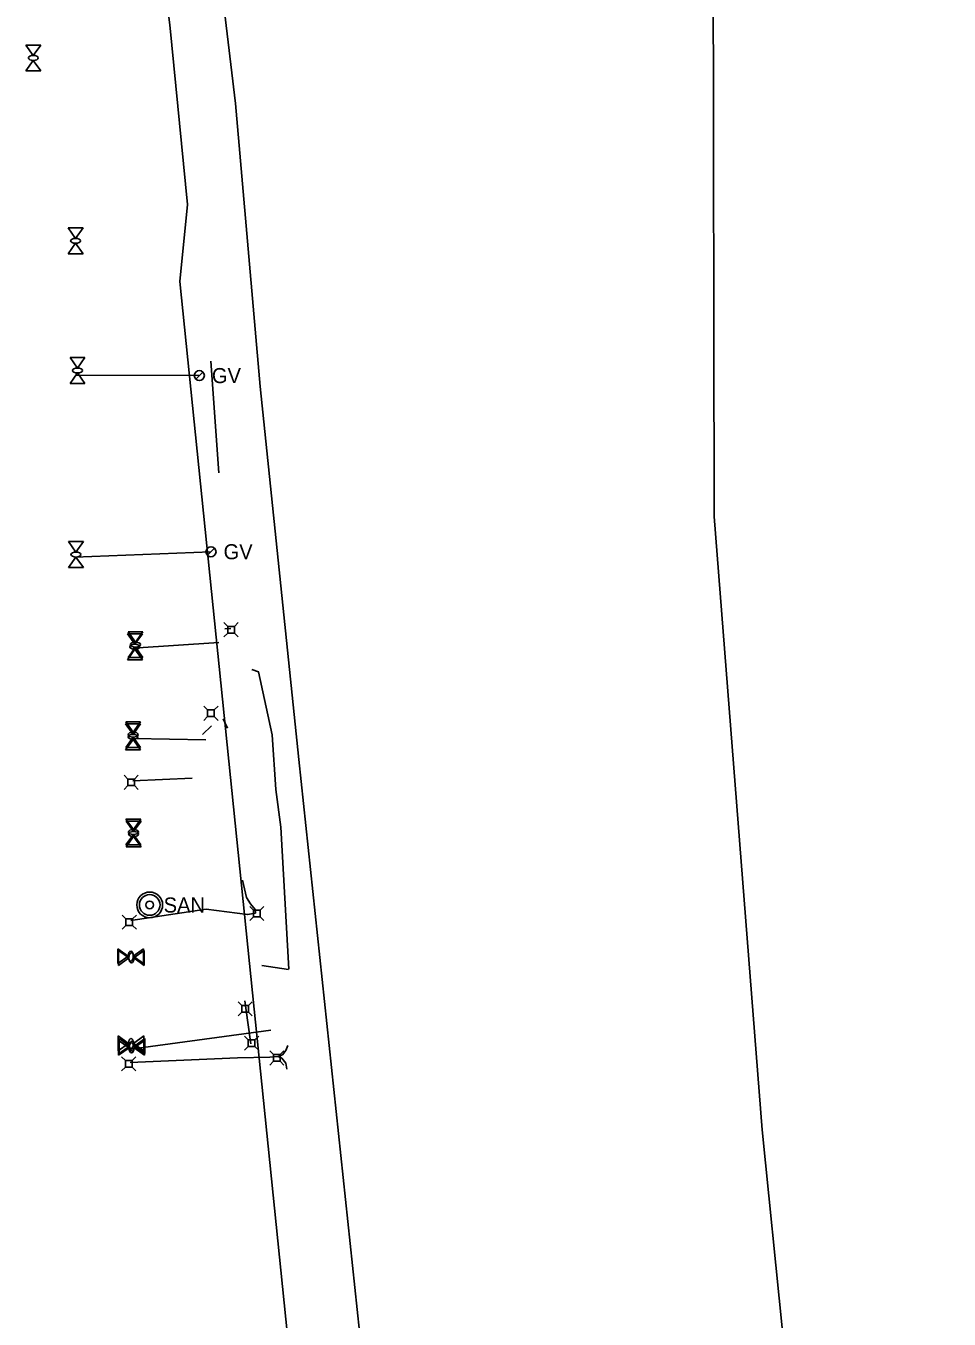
# Model space of a CAD drawing. Extents: x 600849 to 606371, y 330010 to 403088.
# Drawn here: x 602566 to 602995, y 364613 to 365214 of the extents above; entities that cross this region are included whole.
import ezdxf

# ---------------------------------------------------------------- set-up
doc = ezdxf.new("R2010")
doc.units = 0
for name, color, linetype in [('E_FTMS_Conduit', 7, 'Continuous'), ('E_UTL_AG', 7, 'Continuous'), ('E_UTL_AG_Bold', 7, 'Continuous'), ('E_UTL_E_UG', 7, 'Continuous'), ('E_UTL_FO_UG_QWEST', 7, 'Continuous'), ('E_UTL_G', 7, 'Continuous'), ('E_UTL_G_UG', 7, 'Continuous'), ('E_UTL_SAN', 7, 'Continuous'), ('E_UTL_T_UG', 7, 'Continuous'), ('E_UTL_TV_UG', 7, 'Continuous')]:
    doc.layers.add(name, color=color, linetype=linetype)

msp = doc.modelspace()

# ---------------------------------------------------------------- linework, layer by layer
at = {"layer": 'E_FTMS_Conduit'}
msp.add_lwpolyline([(602995.19, 363872.42), (602966.87, 364136.29), (602936.7, 364419.98), (602908.23, 364700.71), (602885.97, 364985.71), (602885.53, 365249.18), (602893.15, 365355.24), (602889.37, 365364.07), (602887.55, 365384.19), (602878.83, 365433.55), (602876.37, 365457.7), (602870.38, 365555.75), (602860.79, 365641.87), (602860.86, 365644.25), (602859.21, 365643.93), (602839.11, 365643.57)], dxfattribs=at)
at = {"layer": 'E_UTL_AG'}
for points in [[(602566.05, 365204.82), (602572.98, 365204.82)], [(602569.52, 365199.97), (602566.05, 365204.82)], [(602572.98, 365204.82), (602569.52, 365199.97)], [(602569.52, 365197.66), (602566.05, 365192.82)], [(602566.05, 365192.82), (602572.98, 365192.82)], [(602572.98, 365192.82), (602569.52, 365197.66)], [(602585.71, 365119.82), (602592.63, 365119.82)], [(602589.17, 365114.97), (602585.71, 365119.82)], [(602592.63, 365119.82), (602589.17, 365114.97)], [(602589.17, 365112.66), (602585.71, 365107.82)], [(602592.63, 365107.82), (602589.17, 365112.66)], [(602585.71, 365107.82), (602592.63, 365107.82)], [(602586.58, 365059.56), (602593.51, 365059.56)], [(602590.05, 365054.71), (602586.58, 365059.56)], [(602593.51, 365059.56), (602590.05, 365054.71)], [(602590.05, 365052.4), (602586.58, 365047.56)], [(602593.51, 365047.56), (602590.05, 365052.4)], [(602586.58, 365047.56), (602593.51, 365047.56)], [(602585.88, 364974.04), (602592.81, 364974.04)], [(602589.34, 364969.19), (602585.88, 364974.04)], [(602592.81, 364974.04), (602589.34, 364969.19)], [(602589.34, 364966.88), (602585.88, 364962.04)], [(602592.81, 364962.04), (602589.34, 364966.88)], [(602585.88, 364962.04), (602592.81, 364962.04)], [(602613.26, 364931.18), (602620.19, 364931.18)], [(602616.72, 364926.33), (602613.26, 364931.18)], [(602613.53, 364932.17), (602620.45, 364932.17)], [(602616.99, 364927.33), (602613.53, 364932.17)], [(602620.19, 364931.18), (602616.72, 364926.33)], [(602620.45, 364932.17), (602616.99, 364927.33)], [(602616.72, 364924.02), (602613.26, 364919.18)], [(602616.99, 364925.02), (602613.53, 364920.17)], [(602620.19, 364919.18), (602616.72, 364924.02)], [(602620.45, 364920.17), (602616.99, 364925.02)], [(602613.26, 364919.18), (602620.19, 364919.18)], [(602613.53, 364920.17), (602620.45, 364920.17)], [(602612.4, 364889.29), (602619.33, 364889.29)], [(602615.86, 364884.44), (602612.4, 364889.29)], [(602612.46, 364890.32), (602619.39, 364890.32)], [(602615.93, 364885.48), (602612.46, 364890.32)], [(602619.33, 364889.29), (602615.86, 364884.44)], [(602619.39, 364890.32), (602615.93, 364885.48)], [(602615.86, 364882.14), (602612.4, 364877.29)], [(602615.93, 364883.17), (602612.46, 364878.32)], [(602619.33, 364877.29), (602615.86, 364882.14)], [(602619.39, 364878.32), (602615.93, 364883.17)], [(602612.4, 364877.29), (602619.33, 364877.29)], [(602612.46, 364878.32), (602619.39, 364878.32)], [(602612.58, 364845.08), (602619.51, 364845.08)], [(602616.05, 364840.23), (602612.58, 364845.08)], [(602612.66, 364844.14), (602619.59, 364844.14)], [(602616.12, 364839.29), (602612.66, 364844.14)], [(602619.51, 364845.08), (602616.05, 364840.23)], [(602619.59, 364844.14), (602616.12, 364839.29)], [(602616.05, 364837.92), (602612.58, 364833.08)], [(602619.51, 364833.08), (602616.05, 364837.92)], [(602612.58, 364833.08), (602619.51, 364833.08)], [(602616.12, 364836.98), (602612.66, 364832.14)], [(602612.66, 364832.14), (602619.59, 364832.14)], [(602619.59, 364832.14), (602616.12, 364836.98)], [(602608.8, 364777.94), (602608.8, 364784.87)], [(602608.8, 364784.87), (602613.65, 364781.4)], [(602609.1, 364777.12), (602609.1, 364784.05)], [(602609.1, 364784.05), (602613.95, 364780.59)], [(602620.8, 364784.87), (602615.96, 364781.4)], [(602621.1, 364784.05), (602616.26, 364780.59)], [(602620.8, 364777.94), (602620.8, 364784.87)], [(602621.1, 364777.12), (602621.1, 364784.05)], [(602613.65, 364781.4), (602608.8, 364777.94)], [(602613.95, 364780.59), (602609.1, 364777.12)], [(602615.96, 364781.4), (602620.8, 364777.94)], [(602616.26, 364780.59), (602621.1, 364777.12)], [(602608.91, 364737.37), (602608.91, 364744.3)], [(602608.91, 364744.3), (602613.75, 364740.83)], [(602609.18, 364735.34), (602609.18, 364742.26)], [(602609.18, 364742.26), (602614.02, 364738.8)], [(602609.41, 364736.16), (602609.41, 364743.09)], [(602609.41, 364743.09), (602614.25, 364739.62)], [(602620.91, 364744.3), (602616.06, 364740.83)], [(602621.18, 364742.26), (602616.33, 364738.8)], [(602621.41, 364743.09), (602616.56, 364739.62)], [(602620.91, 364737.37), (602620.91, 364744.3)], [(602621.18, 364735.34), (602621.18, 364742.26)], [(602621.41, 364736.16), (602621.41, 364743.09)], [(602613.75, 364740.83), (602608.91, 364737.37)], [(602614.02, 364738.8), (602609.18, 364735.34)], [(602614.25, 364739.62), (602609.41, 364736.16)], [(602616.06, 364740.83), (602620.91, 364737.37)], [(602616.33, 364738.8), (602621.18, 364735.34)], [(602616.56, 364739.62), (602621.41, 364736.16)]]:
    msp.add_lwpolyline(points, dxfattribs=at)
for centre, major_axis in [((602569.52, 365198.82), (2.31, 0)), ((602589.17, 365113.82), (2.31, 0)), ((602590.05, 365053.56), (2.31, 0)), ((602589.34, 364968.04), (2.31, 0)), ((602616.72, 364925.18), (2.31, 0)), ((602616.99, 364926.17), (2.31, 0)), ((602615.86, 364883.29), (2.31, 0)), ((602615.93, 364884.32), (2.31, 0)), ((602616.05, 364839.08), (2.31, 0)), ((602616.12, 364838.14), (2.31, 0)), ((602614.8, 364781.4), (0, 2.31)), ((602615.1, 364780.59), (0, 2.31)), ((602614.91, 364740.83), (0, 2.31)), ((602615.41, 364739.62), (0, 2.31)), ((602615.18, 364738.8), (0, 2.31))]:
    msp.add_ellipse(centre, major_axis=major_axis, ratio=0.5, dxfattribs=at)
at = {"layer": 'E_UTL_AG_Bold'}
for points in [[(602659.87, 364934.65), (602658.12, 364936.4)], [(602662.97, 364934.65), (602659.87, 364934.65)], [(602659.87, 364934.65), (602659.87, 364931.55)], [(602662.97, 364934.65), (602664.72, 364936.4)], [(602662.97, 364931.55), (602662.97, 364934.65)], [(602659.87, 364931.55), (602658.12, 364929.8)], [(602659.87, 364931.55), (602662.97, 364931.55)], [(602662.97, 364931.55), (602664.72, 364929.8)], [(602650.53, 364895.83), (602648.77, 364897.58)], [(602650.53, 364892.73), (602648.77, 364890.98)], [(602653.62, 364895.83), (602650.53, 364895.83)], [(602650.53, 364895.83), (602650.53, 364892.73)], [(602650.53, 364892.73), (602653.62, 364892.73)], [(602653.62, 364895.83), (602655.37, 364897.58)], [(602653.62, 364892.73), (602653.62, 364895.83)], [(602653.62, 364892.73), (602655.37, 364890.98)], [(602613.47, 364863.72), (602611.72, 364865.47)], [(602616.57, 364863.72), (602613.47, 364863.72)], [(602613.47, 364863.72), (602613.47, 364860.63)], [(602616.57, 364863.72), (602618.32, 364865.47)], [(602616.57, 364860.63), (602616.57, 364863.72)], [(602613.47, 364860.63), (602611.72, 364858.87)], [(602613.47, 364860.63), (602616.57, 364860.63)], [(602616.57, 364860.63), (602618.32, 364858.87)], [(602671.86, 364802.79), (602670.11, 364804.54)], [(602674.96, 364802.79), (602671.86, 364802.79)], [(602671.86, 364802.79), (602671.86, 364799.69)], [(602674.96, 364802.79), (602676.71, 364804.54)], [(602674.96, 364799.69), (602674.96, 364802.79)], [(602612.58, 364798.77), (602610.83, 364800.52)], [(602612.58, 364795.67), (602610.83, 364793.92)], [(602615.67, 364798.77), (602612.58, 364798.77)], [(602612.58, 364798.77), (602612.58, 364795.67)], [(602612.58, 364795.67), (602615.67, 364795.67)], [(602615.67, 364798.77), (602617.43, 364800.52)], [(602615.67, 364795.67), (602615.67, 364798.77)], [(602615.67, 364795.67), (602617.43, 364793.92)], [(602671.86, 364799.69), (602670.11, 364797.94)], [(602671.86, 364799.69), (602674.96, 364799.69)], [(602674.96, 364799.69), (602676.71, 364797.94)], [(602666.42, 364758.46), (602664.67, 364760.21)], [(602669.52, 364758.46), (602671.27, 364760.21)], [(602666.42, 364755.36), (602664.67, 364753.61)], [(602669.52, 364758.46), (602666.42, 364758.46)], [(602666.42, 364758.46), (602666.42, 364755.36)], [(602666.42, 364755.36), (602669.52, 364755.36)], [(602669.52, 364755.36), (602669.52, 364758.46)], [(602669.52, 364755.36), (602671.27, 364753.61)], [(602669.45, 364742.52), (602667.69, 364744.28)], [(602672.54, 364742.52), (602669.45, 364742.52)], [(602669.45, 364742.52), (602669.45, 364739.43)], [(602672.54, 364742.52), (602674.29, 364744.28)], [(602672.54, 364739.43), (602672.54, 364742.52)], [(602669.45, 364739.43), (602667.69, 364737.68)], [(602669.45, 364739.43), (602672.54, 364739.43)], [(602672.54, 364739.43), (602674.29, 364737.68)], [(602681.13, 364735.65), (602679.38, 364737.4)], [(602684.23, 364735.65), (602681.13, 364735.65)], [(602681.13, 364735.65), (602681.13, 364732.56)], [(602684.23, 364735.65), (602685.98, 364737.4)], [(602684.23, 364732.56), (602684.23, 364735.65)], [(602612.3, 364732.91), (602610.55, 364734.66)], [(602612.3, 364729.82), (602610.55, 364728.06)], [(602615.4, 364732.91), (602612.3, 364732.91)], [(602612.3, 364732.91), (602612.3, 364729.82)], [(602612.3, 364729.82), (602615.4, 364729.82)], [(602615.4, 364732.91), (602617.15, 364734.66)], [(602615.4, 364729.82), (602615.4, 364732.91)], [(602615.4, 364729.82), (602617.15, 364728.06)], [(602681.13, 364732.56), (602679.38, 364730.8)], [(602681.13, 364732.56), (602684.23, 364732.56)], [(602684.23, 364732.56), (602685.98, 364730.8)]]:
    msp.add_lwpolyline(points, dxfattribs=at)
at = {"layer": 'E_UTL_E_UG'}
for points in [[(602648.09, 364884.42), (602652.39, 364888.46)], [(602659.73, 364887.32), (602657.72, 364891.76)], [(602667.84, 364760.57), (602669.24, 364750.58), (602670.69, 364740.72)]]:
    msp.add_lwpolyline(points, dxfattribs=at)
at = {"layer": 'E_UTL_FO_UG_QWEST'}
msp.add_lwpolyline([(602792.64, 363896.81), (602779.99, 364023.79), (602767.65, 364151.1), (602751.22, 364290.7), (602741.34, 364403.56), (602724.44, 364576.29), (602692.96, 364872.73), (602674.93, 365046.17), (602663.52, 365177.69), (602650.65, 365285.28)], dxfattribs=at)
at = {"layer": 'E_UTL_G'}
for points in [[(602645.03, 365049.55), (602648.33, 365052.85)], [(602650.46, 364967.69), (602653.75, 364970.99)]]:
    msp.add_lwpolyline(points, dxfattribs=at)
for centre in [(602646.68, 365051.2), (602652.1, 364969.34)]:
    msp.add_circle(centre, 2.33, dxfattribs=at)
at = {"layer": 'E_UTL_G_UG'}
msp.add_line((602726.93, 364222.01), (602637.6, 365094.88), dxfattribs=at)
for points in [[(602569.86, 365264.65), (602621.86, 365267.61), (602627.84, 365267.12), (602628.66, 365247.94), (602633, 365214.21), (602641.15, 365130.66)], [(602641.15, 365130.66), (602637.6, 365094.88)], [(602589.59, 365051.35), (602646.47, 365051.2)], [(602588.78, 364966.83), (602652.07, 364969.32)], [(602615.9, 364924.55), (602655.78, 364927.14)], [(602615.97, 364882.55), (602649.72, 364881.86)], [(602614.86, 364738.12), (602679.95, 364746.96)]]:
    msp.add_lwpolyline(points, dxfattribs=at)
at = {"layer": 'E_UTL_SAN'}
for radius in [6, 4.8, 1.8]:
    msp.add_circle((602623.61, 364805.21), radius, dxfattribs=at)
at = {"layer": 'E_UTL_T_UG'}
for points in [[(602652.01, 365057.84), (602655.76, 365006.06)], [(602658.48, 364933.52), (602661.33, 364933.64)], [(602615.74, 364862.86), (602643.32, 364864.15)], [(602614.84, 364797.91), (602649.91, 364803.29), (602669.13, 364800.73), (602672.78, 364801.38), (602672.56, 364803.04), (602670.49, 364805.75), (602668.53, 364808.69), (602666.77, 364816.65)], [(602614.57, 364732.05), (602664.35, 364734.21), (602679.38, 364734.48), (602683.33, 364734.78), (602685.27, 364735.49), (602686.94, 364737.55), (602687.82, 364739.91)], [(602683.33, 364734.78), (602684.98, 364733.96), (602686.96, 364731.67), (602687.28, 364728.83)]]:
    msp.add_lwpolyline(points, dxfattribs=at)
at = {"layer": 'E_UTL_TV_UG'}
for points in [[(602671.1, 364914.63), (602674.11, 364913.56), (602680.55, 364884.21), (602682.21, 364858.9), (602684.5, 364841.32), (602688.28, 364775.35)], [(602675.73, 364777.01), (602688.11, 364775.27)]]:
    msp.add_lwpolyline(points, dxfattribs=at)

# ---------------------------------------------------------------- texts
at = {"layer": 'E_UTL_G'}
for p in [(602652.51, 365047.7), (602657.94, 364965.84)]:
    msp.add_text('GV', height=7, dxfattribs=at).set_placement(p)
at = {"layer": 'E_UTL_SAN'}
msp.add_text('SAN', height=6.998, dxfattribs=at).set_placement((602630.09, 364801.67))

doc.saveas('drawing.dxf')
